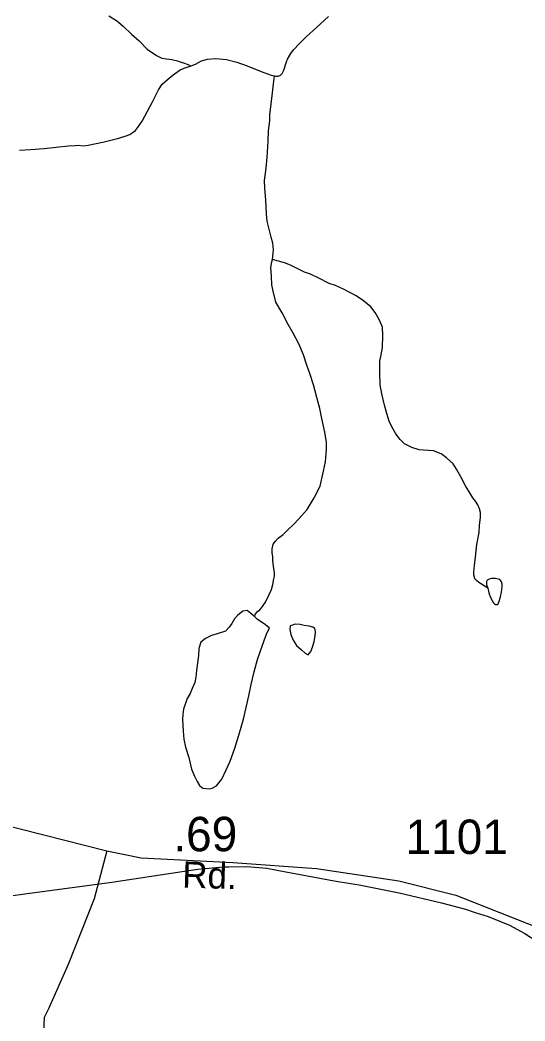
# Model space of a CAD drawing. Extents: x 2126262 to 2293712, y 749403 to 919119.
# Drawn here: x 2187352 to 2189186, y 801398 to 805032 of the extents above; entities that cross this region are included whole.
import ezdxf

# ---------------------------------------------------------------- set-up
doc = ezdxf.new("R2010")
doc.units = 0
for name, color, linetype in [('Exist Hydrographic Misc Water Feature', 7, 'Continuous'), ('Exist Road Non-System Type 51', 7, 'Continuous'), ('Exist Road Secondary Mileage Hundredths English Label', 7, 'Continuous'), ('Exist Road Secondary Type 51 Attributed', 7, 'Continuous'), ('Exist Road Secondary Type 51 Label', 7, 'Continuous'), ('Exist Road Secondary Type 51 Number Label', 7, 'Continuous')]:
    doc.layers.add(name, color=color, linetype=linetype)

msp = doc.modelspace()

# ---------------------------------------------------------------- linework, layer by layer
at = {"layer": 'Exist Hydrographic Misc Water Feature'}
for p, q in [((2188089.3, 801957.5), (2188110.8, 801957.9)), ((2187318, 801852.2), (2187370.1, 801859.2))]:
    msp.add_line(p, q, dxfattribs=at)
for points in [[(2187674.4, 805047.7), (2187702.5, 805029.9), (2187726.7, 805010.1), (2187756.9, 804980.2), (2187785, 804956.5), (2187813.3, 804926.7), (2187847.3, 804902.9), (2187867.6, 804893.1), (2187883.6, 804891.2), (2187903.5, 804889.3), (2187923.6, 804883.5), (2187937.5, 804879.6), (2187949.6, 804875.6), (2187973.6, 804865.8)], [(2188275.8, 804829.9), (2188279.7, 804827.9), (2188289.8, 804828), (2188297.8, 804832.1), (2188303.7, 804838.1), (2188309.5, 804850.1), (2188319.3, 804880.2), (2188323.2, 804890.2), (2188335.3, 804910.3), (2188345, 804924.3), (2188367.1, 804946.5), (2188390.7, 804970.7), (2188428.6, 805004.9), (2188472.3, 805045.2)], [(2187973.6, 804865.8), (2187989.6, 804872), (2188011.5, 804884.1), (2188033.3, 804890.2), (2188063.2, 804892.4), (2188101.3, 804888.7), (2188139.5, 804878.9), (2188177.4, 804865.2), (2188215.6, 804849.5), (2188237.7, 804841.6), (2188263.8, 804831.8), (2188275.8, 804829.9)], [(2187349.8, 804559.6), (2187389.8, 804561.9), (2187439.9, 804566.2), (2187483.7, 804570.5), (2187527.8, 804574.8), (2187551.8, 804577), (2187563.7, 804577.1), (2187581.7, 804575.2), (2187599.8, 804577.3), (2187657.4, 804589.7), (2187705.6, 804602.1), (2187733.5, 804610.3), (2187751.3, 804616.4), (2187771.2, 804630.5), (2187779.2, 804640.6), (2187795, 804664.6), (2187814.7, 804700.8), (2187832.5, 804732.9), (2187844.2, 804756.9), (2187854.3, 804779), (2187868, 804799.1), (2187886, 804815.2), (2187907.8, 804833.4), (2187933.8, 804851.6), (2187947.8, 804857.6), (2187973.6, 804865.8)], [(2188268.3, 804162.1), (2188272, 804198.1), (2188270.1, 804222.1), (2188263.8, 804244), (2188249.2, 804301.9), (2188247.3, 804327.9), (2188244.7, 804379.8), (2188240.6, 804421.8), (2188240.2, 804449.8), (2188245.9, 804493.8), (2188249.8, 804533.8), (2188253.3, 804591.8), (2188254.9, 804629.8), (2188258.8, 804665.8), (2188258.8, 804687.8), (2188268.3, 804767.9), (2188272, 804799.9), (2188275.8, 804829.9)], [(2188203.3, 802866), (2188207.2, 802876.1), (2188214.9, 802884.1), (2188222.9, 802890.1), (2188229.1, 802898.2), (2188243, 802918.3), (2188256.8, 802946.4), (2188264.6, 802964.4), (2188270.5, 802982.4), (2188274.2, 803002.5), (2188276.3, 803012.5), (2188276.3, 803024.5), (2188274, 803040.4), (2188269.7, 803068.4), (2188269.7, 803084.4), (2188267.9, 803096.4), (2188267.4, 803112.4), (2188269.5, 803122.4), (2188271.5, 803128.4), (2188279.3, 803140.4), (2188289.2, 803150.5), (2188307.2, 803164.6), (2188325.1, 803180.8), (2188345, 803200.9), (2188364.8, 803221), (2188394.6, 803255.2), (2188420.2, 803297.4), (2188441.9, 803339.5), (2188453.4, 803393.5), (2188461.2, 803427.6), (2188464.9, 803473.6), (2188464.7, 803497.6), (2188458.5, 803535.5), (2188448.3, 803585.5), (2188440.1, 803621.4), (2188429.8, 803661.3), (2188417.5, 803707.2), (2188405.2, 803745.1), (2188392.9, 803779), (2188380.8, 803816.9), (2188364.4, 803856.8), (2188343.9, 803894.7), (2188326.1, 803926.5), (2188303.7, 803968.4), (2188281.2, 804008.2), (2188270.9, 804048.1), (2188267, 804070.1), (2188264.8, 804102.1), (2188262.5, 804134), (2188266.2, 804154.1), (2188268.3, 804162.1)], [(2189050.3, 802969.8), (2189018.3, 802989.6), (2189009.9, 802997.5), (2189004, 803003.5), (2189001.9, 803009.5), (2189000.1, 803017.4), (2189000.1, 803023.4), (2189000.1, 803027.4), (2189001.7, 803051.4), (2189005.4, 803081.5), (2189011.2, 803127.5), (2189019, 803171.6), (2189020.8, 803197.6), (2189024.5, 803225.6), (2189024.5, 803243.6), (2189020.2, 803257.5), (2189014.2, 803271.5), (2189006, 803285.4), (2188996, 803297.4), (2188981.8, 803321.3), (2188969.7, 803341.1), (2188953.5, 803371), (2188937.3, 803400.9), (2188925.2, 803420.8), (2188901.1, 803442.6), (2188881, 803456.5), (2188853.1, 803468.3), (2188817, 803470.1), (2188801, 803471.9), (2188774.7, 803479.8), (2188748.7, 803493.6), (2188732.7, 803509.5), (2188716.5, 803529.4), (2188702.2, 803555.2), (2188692.3, 803575.2), (2188683.9, 803603.1), (2188675.7, 803633.1), (2188665.4, 803674.9), (2188659.3, 803706.9), (2188659.1, 803752.9), (2188658.7, 803794.9), (2188662.6, 803810.9), (2188668.5, 803842.9), (2188670, 803887), (2188667.7, 803916.9), (2188655.8, 803944.8), (2188641.5, 803970.7), (2188625.3, 803990.6), (2188599.2, 804012.4), (2188573, 804030.2), (2188529.1, 804053.9), (2188497.1, 804067.7), (2188474.7, 804075.5), (2188436.8, 804095.2), (2188406.7, 804109), (2188384.5, 804116.9), (2188368.5, 804124.8), (2188334.5, 804142.5), (2188312.6, 804150.4), (2188290.2, 804156.2), (2188268.3, 804162.1)], [(2189050.3, 802969.8), (2189054.4, 802951.9), (2189060.6, 802935.9), (2189066.5, 802923.9), (2189070.8, 802916), (2189074.7, 802912), (2189078.8, 802910), (2189084.8, 802910), (2189088.7, 802912.1), (2189090.5, 802918.1), (2189096.5, 802938.2), (2189100.2, 802954.2), (2189102.2, 802974.2), (2189102.2, 802984.2), (2189100, 802992.2), (2189097.9, 802996.1), (2189094, 803000.1), (2189088.1, 803002.1), (2189078, 803004), (2189072.1, 803004), (2189064.1, 803004), (2189056.1, 803001.8), (2189048.1, 802997.8), (2189046, 802993.8), (2189046.2, 802981.8), (2189050.3, 802969.8)], [(2188203.3, 802866), (2188199.2, 802870), (2188189.3, 802877.9), (2188177, 802887.8), (2188161.2, 802885.7), (2188141.3, 802869.6), (2188131.3, 802857.5), (2188121.4, 802841.5), (2188111.4, 802827.4), (2188097.7, 802813.3), (2188067.7, 802803.1), (2188047.8, 802797), (2188025.7, 802786.8), (2188008.1, 802772.7), (2188001.9, 802750.7), (2188000.3, 802724.7), (2187992.7, 802670.6), (2187990.8, 802646.6), (2187986.9, 802626.6), (2187977.3, 802604.6), (2187969.3, 802586.5), (2187959.5, 802568.4), (2187945.7, 802530.3), (2187943.7, 802510.3), (2187942, 802492.3), (2187944.3, 802450.4), (2187946.5, 802420.4), (2187952.5, 802392.4), (2187964.8, 802354.6), (2187975.2, 802312.6), (2187985.3, 802286.7), (2187995.5, 802266.8), (2188003.5, 802252.8), (2188015.4, 802242.9), (2188041.5, 802241.1), (2188049.5, 802243.2), (2188065.5, 802251.3), (2188085.1, 802275.4), (2188100.9, 802309.5), (2188115.1, 802341.5), (2188132.5, 802387.7), (2188146.3, 802435.7), (2188163.7, 802493.8), (2188183.2, 802578), (2188191, 802620), (2188202.8, 802666), (2188214.3, 802710.2), (2188232, 802762.2), (2188243.7, 802792.3), (2188249.8, 802808.4), (2188257.6, 802824.4), (2188243.4, 802836.3), (2188213.3, 802856.1), (2188203.3, 802866)], [(2188398.3, 802727.4), (2188407.9, 802739.5), (2188414.1, 802755.5), (2188419.8, 802775.5), (2188423.7, 802795.6), (2188425.5, 802809.6), (2188423.5, 802819.6), (2188421.4, 802823.6), (2188415.5, 802827.5), (2188401.5, 802831.4), (2188383.5, 802833.3), (2188369.6, 802837.2), (2188351.5, 802839), (2188341.5, 802835), (2188333.5, 802832.9), (2188331.4, 802818.9), (2188335.7, 802800.9), (2188343.7, 802781), (2188356, 802761.1), (2188374.1, 802745.2), (2188388, 802733.3), (2188398.3, 802727.4)], [(2187370.1, 801859.2), (2187685.3, 801901.4), (2187940.8, 801939.9)], [(2187370.1, 801859.2), (2187685.3, 801901.4), (2187940.8, 801939.9)], [(2187940.8, 801939.9), (2187997.2, 801948.4), (2188089.3, 801957.5)], [(2187940.8, 801939.9), (2187997.2, 801948.4), (2188089.3, 801957.5)], [(2188110.8, 801957.9), (2188176.2, 801959.2), (2188248.2, 801952.7), (2188317.3, 801939.8)], [(2188110.8, 801957.9), (2188176.2, 801959.2), (2188248.2, 801952.7), (2188317.3, 801939.8)], [(2188317.3, 801939.8), (2188492.2, 801907.1), (2188551.6, 801896.9)], [(2188317.3, 801939.8), (2188492.2, 801907.1), (2188551.6, 801896.9)], [(2188551.6, 801896.9), (2188583.2, 801891.5), (2188643.5, 801879.7)], [(2188551.6, 801896.9), (2188583.2, 801891.5), (2188643.5, 801879.7)], [(2188643.5, 801879.7), (2188729.2, 801862.8), (2188882.4, 801827.2), (2188969.5, 801803.9), (2189005, 801792)], [(2188643.5, 801879.7), (2188729.2, 801862.8), (2188882.4, 801827.2), (2188969.5, 801803.9), (2189005, 801792)], [(2189005, 801792), (2189052.2, 801776.6), (2189096.3, 801758.6)], [(2189005, 801792), (2189052.2, 801776.6), (2189096.3, 801758.6)], [(2189096.3, 801758.6), (2189129.3, 801745.2), (2189185.5, 801714.8), (2189453.5, 801540.9), (2189484.6, 801519.5)], [(2189096.3, 801758.6), (2189129.3, 801745.2), (2189185.5, 801714.8), (2189453.5, 801540.9), (2189484.6, 801519.5)]]:
    msp.add_lwpolyline(points, dxfattribs=at)
at = {"layer": 'Exist Road Non-System Type 51'}
msp.add_lwpolyline([(2187667.7, 802014.9), (2187621.6, 801840.8), (2187526.9, 801602.7), (2187455.2, 801441.4), (2187439.8, 801410.7), (2187437.2, 801359.5)], dxfattribs=at)
at = {"layer": 'Exist Road Secondary Type 51 Attributed'}
msp.add_lwpolyline([(2186655.1, 802272.2), (2187667.7, 802014.9), (2187792.1, 801990.1), (2188124.2, 801973.3), (2188428.4, 801951), (2188727, 801906.3), (2188934.9, 801854.6), (2189194.5, 801751.2), (2189423.3, 801661.9), (2189635.4, 801594.8), (2189943.8, 801540.4), (2190185.2, 801522.3)], dxfattribs=at)

# ---------------------------------------------------------------- texts
at = {"layer": 'Exist Road Secondary Mileage Hundredths English Label'}
msp.add_text('.69', height=125, rotation=0.1561, dxfattribs=at).set_placement((2187908.7, 802013.5))
at = {"layer": 'Exist Road Secondary Type 51 Label'}
msp.add_text('Rd.', height=95, rotation=358.2473, dxfattribs=at).set_placement((2187940, 801882.4))
at = {"layer": 'Exist Road Secondary Type 51 Number Label'}
msp.add_text('1101', height=125, dxfattribs=at).set_placement((2188751.7, 802004))

doc.saveas('drawing.dxf')
